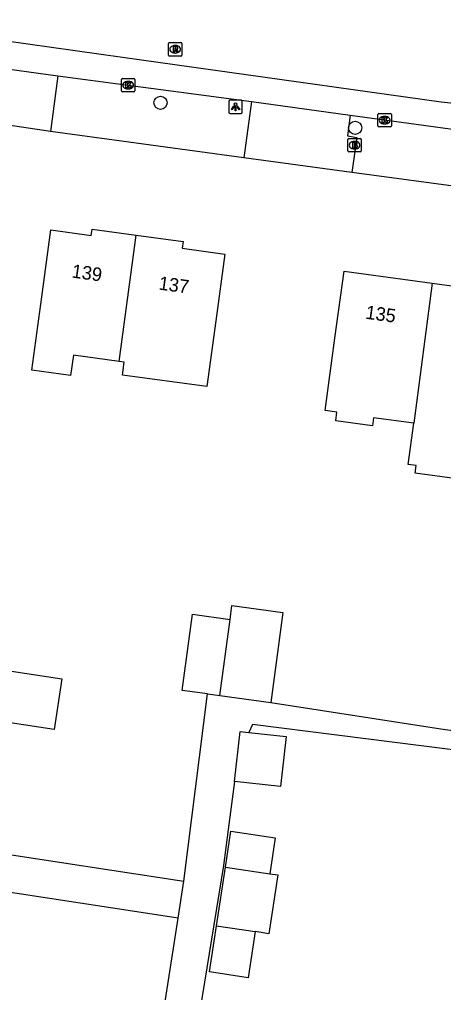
# Model space of a CAD drawing. Extents: x 161486 to 162249, y 379484 to 380829.
# Drawn here: x 162167.6 to 162199, y 380692 to 380764.1 of the extents above; entities that cross this region are included whole.
import ezdxf

# ---------------------------------------------------------------- set-up
doc = ezdxf.new("R2010")
doc.units = 0
for name, color, linetype in [('IMGEO_Boom', 7, 'Continuous'), ('IMGEO_Brandkraan', 7, 'Continuous'), ('IMGEO_Fietspad_gesloten', 7, 'Continuous'), ('IMGEO_Kolk', 7, 'Continuous'), ('IMGEO_Lichtpunt', 7, 'Continuous'), ('IMGEO_Pand', 7, 'Continuous'), ('IMGEO_Pand_nummerreeks', 7, 'Continuous'), ('IMGEO_Rijbaan_lokaal_gesloten', 7, 'Continuous'), ('IMGEO_Rioolput', 7, 'Continuous'), ('IMGEO_Voetpad_open', 7, 'Continuous')]:
    doc.layers.add(name, color=color, linetype=linetype)

msp = doc.modelspace()

# ---------------------------------------------------------------- linework, layer by layer
at = {"layer": 'IMGEO_Boom'}
for centre in [(162178.039, 380757.93), (162192.453, 380756.072)]:
    msp.add_circle(centre, 0.489, dxfattribs=at)
at = {"layer": 'IMGEO_Brandkraan'}
for p, q in [((162191.914, 380754.363), (162191.914, 380755.215)), ((162191.989, 380755.289), (162192.841, 380755.289)), ((162192.402, 380755.069), (162192.427, 380755.069)), ((162192.915, 380755.215), (162192.915, 380754.363)), ((162192.841, 380754.289), (162191.989, 380754.289)), ((162192.425, 380754.509), (162192.4, 380754.509))]:
    msp.add_line(p, q, dxfattribs=at)
for points in [[(162191.914, 380754.363), (162191.914, 380755.215)], [(162191.989, 380755.289), (162192.841, 380755.289)], [(162192.262, 380754.989), (162192.262, 380754.589), (162192.475, 380754.589)], [(162192.493, 380754.989), (162192.262, 380754.989)], [(162192.441, 380754.908), (162192.387, 380754.908), (162192.387, 380754.832)], [(162192.387, 380754.832), (162192.44, 380754.832)], [(162192.449, 380754.756), (162192.387, 380754.756), (162192.387, 380754.675)], [(162192.387, 380754.675), (162192.449, 380754.675)], [(162192.915, 380755.215), (162192.915, 380754.363)], [(162192.841, 380754.289), (162191.989, 380754.289)]]:
    msp.add_lwpolyline(points, dxfattribs=at)
for centre, radius, start, end in [((162191.991, 380755.213), 0.0765, 91.55205, 178.44795), ((162191.991, 380755.213), 0.0765, 91.55205, 178.44795), ((162192.442, 380754.87), 0.0379, 267.82845, 90.93552), ((162192.45, 380754.715), 0.0404, 269.87594, 90.50774), ((162192.481, 380754.84), 0.251, 268.66757, 293.53466), ((162192.497, 380754.844), 0.145, 59.4692, 91.53667), ((162192.522, 380754.891), 0.0922, 285.51372, 58.15012), ((162192.527, 380754.699), 0.105, 301.31148, 78.98903), ((162192.839, 380755.213), 0.0765, 1.55205, 88.44795), ((162192.839, 380755.213), 0.0765, 1.55205, 88.44795), ((162191.991, 380754.365), 0.0765, 181.55205, 268.44795), ((162191.991, 380754.365), 0.0765, 181.55205, 268.44795), ((162192.839, 380754.365), 0.0765, 271.55205, 358.44795), ((162192.839, 380754.365), 0.0765, 271.55205, 358.44795)]:
    msp.add_arc(centre, radius, start, end, dxfattribs=at)
for centre, major_axis, ratio, start_param, end_param in [((162192.401, 380754.789), (-0.387, 0.002), 0.722429, 4.712389, 7.853982), ((162192.426, 380754.789), (-0.39, 0.002), 0.717154, 1.570796, 4.712389)]:
    msp.add_ellipse(centre, major_axis=major_axis, ratio=ratio, start_param=start_param, end_param=end_param, dxfattribs=at)
at = {"layer": 'IMGEO_Fietspad_gesloten'}
for points in [[(162166.661, 380760.453), (162170.429, 380759.935)], [(162170.429, 380759.935), (162175.636, 380759.235), (162184.774, 380758.023)], [(162184.774, 380758.023), (162192.08, 380757.004)], [(162192.08, 380757.004), (162196.98, 380756.34), (162207.406, 380754.917)]]:
    msp.add_lwpolyline(points, dxfattribs=at)
at = {"layer": 'IMGEO_Kolk'}
for p, q in [((162175.139, 380758.808), (162175.139, 380759.66)), ((162175.214, 380759.734), (162176.066, 380759.734)), ((162176.14, 380759.66), (162176.14, 380758.808)), ((162175.65, 380758.954), (162175.625, 380758.954)), ((162175.627, 380759.514), (162175.652, 380759.514)), ((162176.066, 380758.734), (162175.214, 380758.734)), ((162194.144, 380756.212), (162194.144, 380757.064)), ((162194.219, 380757.138), (162195.071, 380757.138)), ((162194.632, 380756.918), (162194.657, 380756.918)), ((162195.145, 380757.064), (162195.145, 380756.212)), ((162195.071, 380756.138), (162194.219, 380756.138)), ((162194.655, 380756.358), (162194.63, 380756.358))]:
    msp.add_line(p, q, dxfattribs=at)
for points in [[(162175.139, 380758.808), (162175.139, 380759.66)], [(162175.214, 380759.734), (162176.066, 380759.734)], [(162176.14, 380759.66), (162176.14, 380758.808)], [(162175.46, 380759.434), (162175.583, 380759.434), (162175.583, 380759.283), (162175.713, 380759.434), (162175.877, 380759.434), (162175.731, 380759.283), (162175.884, 380759.034), (162175.732, 380759.034), (162175.647, 380759.198), (162175.583, 380759.131), (162175.583, 380759.034), (162175.46, 380759.034), (162175.46, 380759.434)], [(162176.066, 380758.734), (162175.214, 380758.734)], [(162194.144, 380756.212), (162194.144, 380757.064)], [(162194.219, 380757.138), (162195.071, 380757.138)], [(162194.465, 380756.838), (162194.588, 380756.838), (162194.588, 380756.687), (162194.718, 380756.838), (162194.882, 380756.838), (162194.736, 380756.687), (162194.889, 380756.438), (162194.737, 380756.438), (162194.652, 380756.602), (162194.588, 380756.535), (162194.588, 380756.438), (162194.465, 380756.438), (162194.465, 380756.838)], [(162195.145, 380757.064), (162195.145, 380756.212)], [(162195.071, 380756.138), (162194.219, 380756.138)]]:
    msp.add_lwpolyline(points, dxfattribs=at)
for centre, start, end in [((162175.216, 380759.658), 91.55205, 178.44795), ((162175.216, 380759.658), 91.55205, 178.44795), ((162176.064, 380759.658), 1.55205, 88.44795), ((162176.064, 380759.658), 1.55205, 88.44795), ((162175.216, 380758.81), 181.55205, 268.44795), ((162175.216, 380758.81), 181.55205, 268.44795), ((162176.064, 380758.81), 271.55205, 358.44795), ((162176.064, 380758.81), 271.55205, 358.44795), ((162194.221, 380757.062), 91.55205, 178.44795), ((162194.221, 380757.062), 91.55205, 178.44795), ((162195.069, 380757.062), 1.55205, 88.44795), ((162195.069, 380757.062), 1.55205, 88.44795), ((162194.221, 380756.214), 181.55205, 268.44795), ((162194.221, 380756.214), 181.55205, 268.44795), ((162195.069, 380756.214), 271.55205, 358.44795), ((162195.069, 380756.214), 271.55205, 358.44795)]:
    msp.add_arc(centre, 0.0765, start, end, dxfattribs=at)
for centre, major_axis, ratio, start_param, end_param in [((162175.626, 380759.234), (-0.387, 0.002), 0.722429, 4.712389, 7.853982), ((162175.651, 380759.234), (-0.39, 0.002), 0.717154, 1.570796, 4.712389), ((162194.631, 380756.638), (-0.387, 0.002), 0.722429, 4.712389, 7.853982), ((162194.656, 380756.638), (-0.39, 0.002), 0.717154, 1.570796, 4.712389)]:
    msp.add_ellipse(centre, major_axis=major_axis, ratio=ratio, start_param=start_param, end_param=end_param, dxfattribs=at)
at = {"layer": 'IMGEO_Lichtpunt'}
for p, q in [((162183.099, 380758.034), (162183.099, 380757.227)), ((162183.099, 380758.034), (162183.099, 380757.227)), ((162184.001, 380758.129), (162183.193, 380758.129)), ((162184.001, 380758.129), (162183.193, 380758.129)), ((162184.095, 380757.227), (162184.095, 380758.034)), ((162184.095, 380757.227), (162184.095, 380758.034)), ((162183.193, 380757.133), (162184.001, 380757.133)), ((162183.193, 380757.133), (162184.001, 380757.133))]:
    msp.add_line(p, q, dxfattribs=at)
for points in [[(162183.473, 380757.698), (162183.512, 380757.67), (162183.324, 380757.408), (162183.286, 380757.435), (162183.473, 380757.698)], [(162183.575, 380757.65), (162183.622, 380757.65), (162183.622, 380757.328), (162183.575, 380757.328), (162183.575, 380757.65)], [(162183.685, 380757.67), (162183.723, 380757.697), (162183.91, 380757.435), (162183.871, 380757.407), (162183.685, 380757.67)]]:
    msp.add_lwpolyline(points, dxfattribs=at)
msp.add_circle((162183.598, 380757.832), 0.0994, dxfattribs=at)
for centre, start, end in [((162183.193, 380758.034), 90, 180), ((162183.193, 380758.034), 90, 180), ((162184.001, 380758.034), 0, 90), ((162184.001, 380758.034), 0, 90), ((162183.193, 380757.227), 180, 270), ((162183.193, 380757.227), 180, 270), ((162184.001, 380757.227), 270, 0), ((162184.001, 380757.227), 270, 360)]:
    msp.add_arc(centre, 0.0946, start, end, dxfattribs=at)
at = {"layer": 'IMGEO_Pand'}
for points in [[(162174.963, 380738.763), (162171.578, 380739.224), (162171.374, 380737.734), (162168.5, 380738.126), (162169.242, 380743.567), (162169.916, 380748.509), (162172.905, 380748.101), (162172.969, 380748.568), (162176.229, 380748.123)], [(162176.229, 380748.123), (162179.716, 380747.648), (162179.65, 380747.157), (162182.804, 380746.726), (162182.128, 380741.772), (162181.465, 380736.913), (162175.22, 380737.765), (162175.349, 380738.71), (162174.963, 380738.763)], [(162174.963, 380738.763), (162176.229, 380748.123)], [(162196.807, 380734.189), (162193.816, 380734.597), (162193.734, 380733.995), (162191.021, 380734.365), (162191.109, 380735.012), (162190.228, 380735.133), (162190.961, 380740.505), (162191.637, 380745.459), (162198.172, 380744.567)], [(162198.172, 380744.567), (162204.712, 380743.675), (162204.036, 380738.721), (162202.882, 380730.259), (162200.979, 380730.519), (162200.902, 380729.954), (162196.909, 380730.499), (162196.986, 380731.064), (162196.392, 380731.145), (162196.807, 380734.189)], [(162198.172, 380744.567), (162196.807, 380734.189)], [(162181.519, 380714.152), (162179.637, 380714.407), (162180.401, 380720.045), (162183.19, 380719.667)], [(162183.19, 380719.667), (162183.329, 380720.695), (162187.1, 380720.185), (162186.197, 380713.519)], [(162182.426, 380714.029), (162183.19, 380719.667)], [(162164.042, 380716.265), (162170.709, 380715.256), (162170.142, 380711.508), (162160.231, 380713.007), (162160.798, 380716.756)], [(162181.519, 380714.152), (162182.426, 380714.029)], [(162182.426, 380714.029), (162186.197, 380713.519)], [(162183.526, 380707.661), (162183.942, 380711.365), (162184.567, 380711.295)], [(162184.567, 380711.295), (162187.336, 380710.984), (162186.92, 380707.28), (162183.526, 380707.661)], [(162182.845, 380701.321), (162183.247, 380703.974), (162186.53, 380703.476), (162186.128, 380700.824)], [(162179.336, 380697.537), (162164.782, 380699.748), (162165.199, 380702.493), (162179.753, 380700.282)], [(162182.185, 380696.972), (162182.845, 380701.321)], [(162182.845, 380701.321), (162186.128, 380700.824)], [(162186.128, 380700.824), (162186.727, 380700.733), (162186.068, 380696.383), (162185.054, 380696.537)], [(162179.336, 380697.537), (162179.753, 380700.282)], [(162185.054, 380696.537), (162184.535, 380693.119), (162181.667, 380693.554), (162182.185, 380696.972)], [(162182.185, 380696.972), (162185.054, 380696.537)]]:
    msp.add_lwpolyline(points, dxfattribs=at)
at = {"layer": 'IMGEO_Rijbaan_lokaal_gesloten'}
msp.add_lwpolyline([(162155.313, 380764.1), (162157.657, 380763.785), (162175.214, 380761.306), (162198.829, 380757.994), (162207.5, 380757.078), (162216.737, 380756.638)], dxfattribs=at)
at = {"layer": 'IMGEO_Rioolput'}
for p, q in [((162178.623, 380761.464), (162178.623, 380762.316)), ((162178.698, 380762.39), (162179.55, 380762.39)), ((162179.111, 380762.17), (162179.136, 380762.17)), ((162179.624, 380762.316), (162179.624, 380761.464)), ((162179.55, 380761.39), (162178.698, 380761.39)), ((162179.134, 380761.61), (162179.109, 380761.61))]:
    msp.add_line(p, q, dxfattribs=at)
for points in [[(162178.623, 380761.464), (162178.623, 380762.316)], [(162178.698, 380762.39), (162179.55, 380762.39)], [(162179.212, 380762.088), (162178.96, 380762.09), (162178.96, 380761.69)], [(162178.96, 380761.69), (162179.084, 380761.69), (162179.084, 380761.852), (162179.095, 380761.852)], [(162179.138, 380762.009), (162179.084, 380762.009), (162179.084, 380761.928)], [(162179.084, 380761.928), (162179.136, 380761.928)], [(162179.142, 380761.823), (162179.213, 380761.69), (162179.353, 380761.69), (162179.288, 380761.816)], [(162179.624, 380762.316), (162179.624, 380761.464)], [(162179.55, 380761.39), (162178.698, 380761.39)]]:
    msp.add_lwpolyline(points, dxfattribs=at)
for centre, radius, start, end in [((162178.7, 380762.314), 0.0765, 91.55205, 178.44795), ((162178.7, 380762.314), 0.0765, 91.55205, 178.44795), ((162179.094, 380761.799), 0.0533, 26.02933, 88.69889), ((162179.12, 380762.117), 0.19, 274.7715, 282.96867), ((162179.144, 380761.913), 0.0964, 77.00612, 93.18647), ((162179.158, 380761.97), 0.0378, 276.66336, 79.67722), ((162179.211, 380761.978), 0.109, 350.36119, 89.41601), ((162179.209, 380761.978), 0.112, 277.58423, 350.98172), ((162179.193, 380761.763), 0.108, 29.51342, 73.79051), ((162179.548, 380762.314), 0.0765, 1.55205, 88.44795), ((162179.548, 380762.314), 0.0765, 1.55205, 88.44795), ((162178.7, 380761.466), 0.0765, 181.55205, 268.44795), ((162178.7, 380761.466), 0.0765, 181.55205, 268.44795), ((162179.548, 380761.466), 0.0765, 271.55205, 358.44795), ((162179.548, 380761.466), 0.0765, 271.55205, 358.44795)]:
    msp.add_arc(centre, radius, start, end, dxfattribs=at)
for centre, major_axis, ratio, start_param, end_param in [((162179.11, 380761.89), (-0.387, 0.002), 0.722429, 4.712389, 7.853982), ((162179.135, 380761.89), (-0.39, 0.002), 0.717154, 1.570796, 4.712389)]:
    msp.add_ellipse(centre, major_axis=major_axis, ratio=ratio, start_param=start_param, end_param=end_param, dxfattribs=at)
at = {"layer": 'IMGEO_Voetpad_open'}
for points in [[(162170.429, 380759.935), (162169.89, 380755.8)], [(162184.774, 380758.023), (162184.217, 380753.861)], [(162192.08, 380757.004), (162191.883, 380755.484), (162192.588, 380755.346), (162192.213, 380752.777)], [(162169.89, 380755.8), (162166.06, 380756.368)], [(162184.217, 380753.861), (162169.89, 380755.8)], [(162192.213, 380752.777), (162184.217, 380753.861)], [(162206.909, 380750.784), (162192.213, 380752.777)], [(162179.753, 380700.282), (162181.519, 380714.152)], [(162186.197, 380713.519), (162199.122, 380711.512), (162200.697, 380711.318)], [(162205.637, 380708.649), (162205.7, 380709.245), (162203.6, 380709.503), (162184.845, 380711.877), (162184.567, 380711.295)], [(162183.526, 380707.661), (162183.037, 380704.112), (162182.712, 380701.44), (162179.162, 380679.753), (162178.659, 380676.483)], [(162177.604, 380686.437), (162179.336, 380697.537)]]:
    msp.add_lwpolyline(points, dxfattribs=at)

# ---------------------------------------------------------------- texts
at = {"layer": 'IMGEO_Pand_nummerreeks'}
for s, rotation, p in [('139', 352.12337, (162171.414, 380744.991)), ('137', 352.12337, (162177.858, 380744.099)), ('135', 352.23034, (162193.187, 380741.938))]:
    msp.add_text(s, height=1, rotation=rotation, dxfattribs=at).set_placement(p)

doc.saveas('drawing.dxf')
